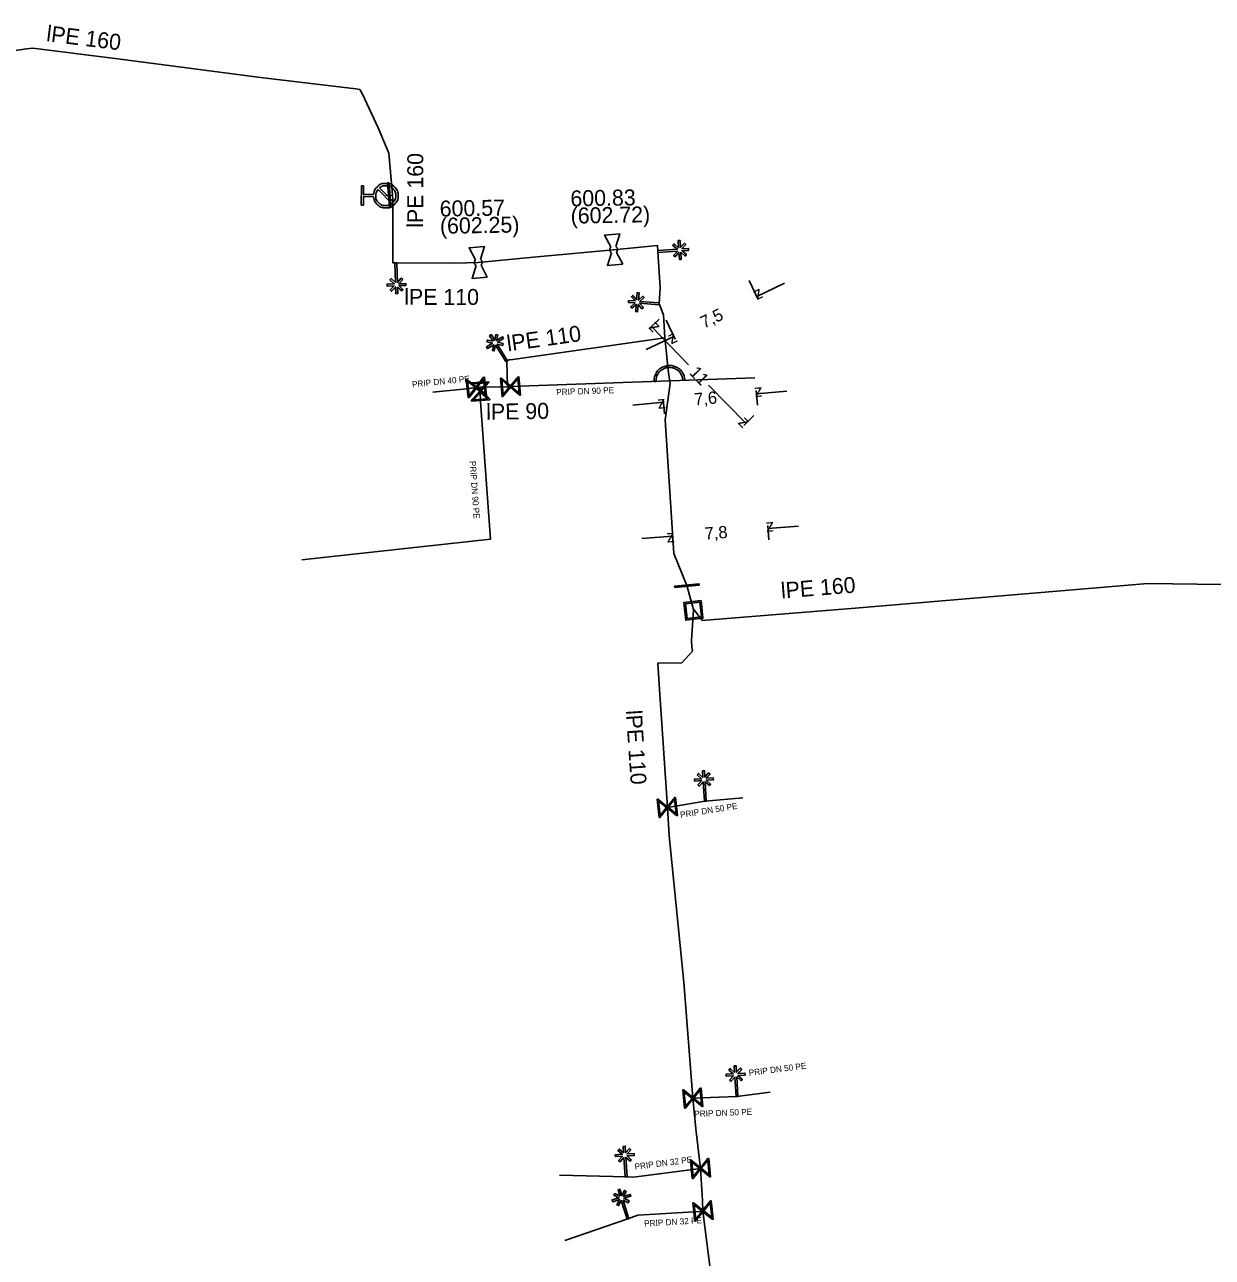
# Model space of a CAD drawing. Extents: x -643544 to -637295, y -1119190 to -1111715.
# Drawn here: x -640977.1 to -640880.3, y -1114491.5 to -1114391.1 of the extents above; entities that cross this region are included whole.
import ezdxf

# ---------------------------------------------------------------- set-up
doc = ezdxf.new("R2010")
doc.units = 0
for name, color, linetype in [('Default', 7, 'Continuous'), ('VP Hydrant', 7, 'Continuous'), ('VP Kótování', 7, 'Continuous'), ('VP Lomový bod', 7, 'Continuous'), ('VP Lomový bod - popis', 7, 'Continuous'), ('VP Nepropojené křížení', 7, 'Continuous'), ('VP Popis přípojky', 7, 'Continuous'), ('VP Přípojka', 7, 'Continuous'), ('VP Změna materiálu', 7, 'Continuous'), ('VP Řad', 7, 'Continuous'), ('VP Řad - popis', 7, 'Continuous'), ('VP Šachta', 7, 'Continuous'), ('VP Šoupě', 7, 'Continuous')]:
    doc.layers.add(name, color=color, linetype=linetype)

msp = doc.modelspace()

# ---------------------------------------------------------------- linework, layer by layer
at = {"layer": 'Default'}
for points in [[(-640948.64, -1114404.91), (-640948.6, -1114404.55), (-640948.34, -1114404.3), (-640948.05, -1114404.01), (-640947.63, -1114404.01), (-640947.22, -1114404.01), (-640946.93, -1114404.31), (-640946.64, -1114404.6), (-640946.64, -1114405.02), (-640946.64, -1114405.43), (-640946.94, -1114405.72), (-640947.23, -1114406.01), (-640947.64, -1114406.01), (-640948.06, -1114406.01), (-640948.35, -1114405.71), (-640948.61, -1114405.45), (-640948.64, -1114405.1)], [(-640948.27, -1114404.5), (-640948.45, -1114404.71), (-640948.45, -1114405.01), (-640948.46, -1114405.34), (-640948.22, -1114405.58), (-640947.99, -1114405.82), (-640947.65, -1114405.82), (-640947.35, -1114405.83), (-640947.14, -1114405.65)], [(-640947.01, -1114405.52), (-640946.83, -1114405.31), (-640946.83, -1114405.02), (-640946.83, -1114404.68), (-640947.06, -1114404.44), (-640947.3, -1114404.2), (-640947.64, -1114404.2), (-640947.93, -1114404.2), (-640948.14, -1114404.37)], [(-640929.26, -1114409.67), (-640929.3, -1114409.64), (-640929.33, -1114409.59), (-640929.38, -1114409.52), (-640929.39, -1114409.44), (-640929.4, -1114409.36), (-640929.36, -1114409.28), (-640929.34, -1114409.23), (-640929.31, -1114409.19)], [(-640928.9, -1114409.15), (-640928.86, -1114409.19), (-640928.82, -1114409.23), (-640928.78, -1114409.3), (-640928.77, -1114409.38), (-640928.76, -1114409.46), (-640928.8, -1114409.54), (-640928.82, -1114409.59), (-640928.85, -1114409.63)], [(-640940.29, -1114410.71), (-640940.33, -1114410.68), (-640940.36, -1114410.63), (-640940.41, -1114410.56), (-640940.42, -1114410.48), (-640940.43, -1114410.4), (-640940.39, -1114410.32), (-640940.37, -1114410.27), (-640940.34, -1114410.23)], [(-640939.93, -1114410.19), (-640939.89, -1114410.23), (-640939.85, -1114410.27), (-640939.81, -1114410.34), (-640939.8, -1114410.42), (-640939.79, -1114410.5), (-640939.83, -1114410.58), (-640939.85, -1114410.63), (-640939.88, -1114410.67)], [(-640925.78, -1114420.14), (-640925.79, -1114419.82), (-640925.64, -1114419.51), (-640925.48, -1114419.2), (-640925.19, -1114419.03), (-640924.89, -1114418.86), (-640924.58, -1114418.85), (-640924.26, -1114418.84), (-640923.96, -1114418.99), (-640923.65, -1114419.14), (-640923.47, -1114419.43), (-640923.29, -1114419.73), (-640923.28, -1114420.05)], [(-640923.44, -1114420.06), (-640923.45, -1114419.77), (-640923.61, -1114419.52), (-640923.76, -1114419.26), (-640924.03, -1114419.13), (-640924.3, -1114419), (-640924.57, -1114419.01), (-640924.85, -1114419.02), (-640925.1, -1114419.17), (-640925.36, -1114419.32), (-640925.5, -1114419.58), (-640925.63, -1114419.85), (-640925.62, -1114420.14)]]:
    msp.add_open_spline(points, degree=3, dxfattribs=at)
at = {"layer": 'VP Hydrant'}
for points in [[(-640948.64, -1114405.1), (-640949.46, -1114405.09), (-640949.46, -1114405.78), (-640949.64, -1114405.78), (-640949.63, -1114404.22), (-640949.45, -1114404.22), (-640949.46, -1114404.91), (-640948.64, -1114404.91)], [(-640947.14, -1114405.65), (-640948.27, -1114404.5)], [(-640948.14, -1114404.37), (-640947.01, -1114405.52)]]:
    msp.add_lwpolyline(points, dxfattribs=at)
at = {"layer": 'VP Kótování'}
for points in [[(-640918.03, -1114411.92), (-640917.3, -1114413.46)], [(-640915.15, -1114412.15), (-640917.41, -1114413.23)], [(-640925.37, -1114415.06), (-640926.18, -1114415.86)], [(-640922.97, -1114418.78), (-640926, -1114415.68)], [(-640924.8, -1114415.16), (-640924.06, -1114416.7)], [(-640926.42, -1114417.55), (-640924.17, -1114416.47)], [(-640921.34, -1114420.44), (-640918.31, -1114423.54)], [(-640917.36, -1114422.08), (-640917.47, -1114420.89)], [(-640914.96, -1114420.92), (-640917.45, -1114421.14)], [(-640927.51, -1114422.06), (-640925.02, -1114421.83)], [(-640924.93, -1114422.77), (-640925.04, -1114421.59)], [(-640917.67, -1114422.92), (-640918.48, -1114423.72)], [(-640916.44, -1114433.04), (-640916.53, -1114431.87)], [(-640914.02, -1114431.92), (-640916.51, -1114432.12)], [(-640926.78, -1114432.93), (-640924.28, -1114432.73)], [(-640924.21, -1114433.66), (-640924.3, -1114432.48)]]:
    msp.add_lwpolyline(points, dxfattribs=at)
at = {"layer": 'VP Lomový bod'}
for points in [[(-640929.31, -1114409.19), (-640929.82, -1114408.22), (-640928.58, -1114408.11), (-640928.9, -1114409.15)], [(-640940.34, -1114410.23), (-640940.85, -1114409.26), (-640939.61, -1114409.15), (-640939.93, -1114410.19)], [(-640928.34, -1114410.6), (-640929.58, -1114410.71), (-640929.26, -1114409.67)], [(-640928.85, -1114409.63), (-640928.34, -1114410.6)], [(-640939.37, -1114411.64), (-640940.61, -1114411.75), (-640940.29, -1114410.71)], [(-640939.88, -1114410.67), (-640939.37, -1114411.64)]]:
    msp.add_lwpolyline(points, dxfattribs=at)
at = {"layer": 'VP Nepropojené křížení'}
for points in [[(-640925.62, -1114420.14), (-640925.78, -1114420.14)], [(-640923.28, -1114420.05), (-640923.44, -1114420.06)]]:
    msp.add_lwpolyline(points, dxfattribs=at)
at = {"layer": 'VP Přípojka'}
for points in [[(-640937.72, -1114420.58), (-640937.49, -1114420.56), (-640917.59, -1114419.85)], [(-640939.97, -1114420.62), (-640939.95, -1114420.95), (-640939.93, -1114421.79), (-640939.12, -1114432.99), (-640954.48, -1114434.67)], [(-640943.82, -1114421.01), (-640941.34, -1114420.76), (-640940.26, -1114420.63), (-640939.97, -1114420.62)], [(-640921.61, -1114454.33), (-640918.56, -1114454.05)], [(-640924.7, -1114454.83), (-640921.61, -1114454.33)], [(-640919.03, -1114478.37), (-640916.32, -1114478.03)], [(-640922.63, -1114478.51), (-640919.03, -1114478.37)], [(-640928.07, -1114484.92), (-640927.46, -1114484.93), (-640922, -1114484.23)], [(-640933.48, -1114484.79), (-640928.07, -1114484.92)], [(-640927.92, -1114488.34), (-640927.12, -1114488.03), (-640922.05, -1114487.73), (-640921.8, -1114487.7)], [(-640933.06, -1114490.1), (-640927.92, -1114488.34)]]:
    msp.add_lwpolyline(points, dxfattribs=at)
at = {"layer": 'VP Změna materiálu'}
for points in [[(-640923.52, -1114409.35), (-640922.98, -1114409.31), (-640922.97, -1114409.47), (-640923.5, -1114409.5), (-640923.15, -1114409.81), (-640923.25, -1114409.93), (-640923.6, -1114409.62), (-640923.57, -1114410.2), (-640923.72, -1114410.21), (-640923.76, -1114409.62), (-640924.07, -1114409.98), (-640924.19, -1114409.88), (-640923.88, -1114409.53), (-640925.46, -1114409.63), (-640925.47, -1114409.47), (-640923.89, -1114409.37), (-640924.25, -1114409.06), (-640924.14, -1114408.94), (-640923.79, -1114409.25), (-640923.82, -1114408.67), (-640923.67, -1114408.66), (-640923.63, -1114409.23), (-640923.32, -1114408.89), (-640923.21, -1114408.99), (-640923.52, -1114409.35)], [(-640946.69, -1114412.45), (-640946.67, -1114412.99), (-640946.83, -1114412.99), (-640946.84, -1114412.46), (-640947.17, -1114412.8), (-640947.28, -1114412.69), (-640946.96, -1114412.35), (-640947.54, -1114412.37), (-640947.54, -1114412.21), (-640946.95, -1114412.19), (-640947.3, -1114411.87), (-640947.19, -1114411.76), (-640946.86, -1114412.07), (-640946.9, -1114410.49), (-640946.74, -1114410.49), (-640946.7, -1114412.08), (-640946.38, -1114411.73), (-640946.26, -1114411.84), (-640946.59, -1114412.18), (-640946, -1114412.17), (-640946, -1114412.32), (-640946.57, -1114412.34), (-640946.24, -1114412.66), (-640946.34, -1114412.77), (-640946.69, -1114412.45)], [(-640927.33, -1114413.75), (-640927.87, -1114413.71), (-640927.86, -1114413.55), (-640927.33, -1114413.59), (-640927.63, -1114413.24), (-640927.52, -1114413.13), (-640927.21, -1114413.49), (-640927.17, -1114412.91), (-640927.01, -1114412.92), (-640927.06, -1114413.51), (-640926.7, -1114413.2), (-640926.6, -1114413.31), (-640926.95, -1114413.62), (-640925.37, -1114413.73), (-640925.38, -1114413.89), (-640926.96, -1114413.77), (-640926.65, -1114414.13), (-640926.77, -1114414.23), (-640927.08, -1114413.87), (-640927.13, -1114414.46), (-640927.28, -1114414.45), (-640927.24, -1114413.87), (-640927.59, -1114414.17), (-640927.69, -1114414.06), (-640927.33, -1114413.75)], [(-640938.9, -1114416.87), (-640939.19, -1114416.42), (-640939.06, -1114416.33), (-640938.77, -1114416.78), (-640938.67, -1114416.33), (-640938.52, -1114416.36), (-640938.62, -1114416.82), (-640938.13, -1114416.51), (-640938.05, -1114416.64), (-640938.54, -1114416.95), (-640938.08, -1114417.06), (-640938.11, -1114417.21), (-640938.57, -1114417.11), (-640937.72, -1114418.45), (-640937.85, -1114418.53), (-640938.7, -1114417.19), (-640938.8, -1114417.65), (-640938.96, -1114417.61), (-640938.85, -1114417.15), (-640939.35, -1114417.46), (-640939.43, -1114417.33), (-640938.95, -1114417.02), (-640939.4, -1114416.92), (-640939.36, -1114416.77), (-640938.9, -1114416.87)], [(-640921.81, -1114452.38), (-640921.84, -1114451.84), (-640921.68, -1114451.83), (-640921.65, -1114452.36), (-640921.34, -1114452.01), (-640921.22, -1114452.12), (-640921.53, -1114452.46), (-640920.96, -1114452.43), (-640920.95, -1114452.59), (-640921.53, -1114452.62), (-640921.18, -1114452.93), (-640921.28, -1114453.05), (-640921.63, -1114452.74), (-640921.53, -1114454.33), (-640921.69, -1114454.33), (-640921.78, -1114452.75), (-640922.1, -1114453.1), (-640922.21, -1114453), (-640921.9, -1114452.64), (-640922.48, -1114452.68), (-640922.49, -1114452.52), (-640921.92, -1114452.49), (-640922.27, -1114452.18), (-640922.16, -1114452.06), (-640921.81, -1114452.38)], [(-640919.23, -1114476.42), (-640919.26, -1114475.88), (-640919.1, -1114475.87), (-640919.07, -1114476.4), (-640918.76, -1114476.05), (-640918.64, -1114476.16), (-640918.95, -1114476.5), (-640918.38, -1114476.47), (-640918.37, -1114476.63), (-640918.95, -1114476.66), (-640918.6, -1114476.97), (-640918.7, -1114477.09), (-640919.05, -1114476.78), (-640918.95, -1114478.37), (-640919.11, -1114478.37), (-640919.2, -1114476.79), (-640919.52, -1114477.14), (-640919.63, -1114477.04), (-640919.32, -1114476.68), (-640919.9, -1114476.72), (-640919.91, -1114476.56), (-640919.34, -1114476.53), (-640919.69, -1114476.22), (-640919.58, -1114476.1), (-640919.23, -1114476.42)], [(-640928.27, -1114482.97), (-640928.3, -1114482.43), (-640928.14, -1114482.42), (-640928.11, -1114482.95), (-640927.8, -1114482.6), (-640927.68, -1114482.71), (-640927.99, -1114483.05), (-640927.42, -1114483.02), (-640927.41, -1114483.18), (-640927.99, -1114483.21), (-640927.64, -1114483.52), (-640927.74, -1114483.64), (-640928.09, -1114483.33), (-640927.99, -1114484.92), (-640928.15, -1114484.92), (-640928.24, -1114483.34), (-640928.56, -1114483.69), (-640928.67, -1114483.59), (-640928.36, -1114483.23), (-640928.94, -1114483.27), (-640928.95, -1114483.11), (-640928.38, -1114483.08), (-640928.73, -1114482.77), (-640928.62, -1114482.65), (-640928.27, -1114482.97)], [(-640928.56, -1114486.49), (-640928.72, -1114485.97), (-640928.57, -1114485.93), (-640928.42, -1114486.44), (-640928.2, -1114486.02), (-640928.06, -1114486.1), (-640928.28, -1114486.51), (-640927.73, -1114486.34), (-640927.68, -1114486.49), (-640928.24, -1114486.66), (-640927.82, -1114486.88), (-640927.9, -1114487.02), (-640928.3, -1114486.8), (-640927.84, -1114488.32), (-640927.99, -1114488.36), (-640928.46, -1114486.84), (-640928.68, -1114487.26), (-640928.81, -1114487.19), (-640928.59, -1114486.77), (-640929.15, -1114486.94), (-640929.2, -1114486.79), (-640928.65, -1114486.62), (-640929.06, -1114486.4), (-640928.98, -1114486.27), (-640928.56, -1114486.49)]]:
    msp.add_lwpolyline(points, dxfattribs=at)
at = {"layer": 'VP Řad'}
for points in [[(-640979.48, -1114393.43), (-640976.91, -1114393.06), (-640976.66, -1114393.02), (-640976.4, -1114393), (-640969.69, -1114393.83), (-640957.85, -1114395.38), (-640950.07, -1114396.32), (-640949.75, -1114396.38), (-640949.53, -1114396.74), (-640948.26, -1114399.48), (-640947.38, -1114401.54), (-640947.12, -1114404.61), (-640947.09, -1114405), (-640947.07, -1114405.32), (-640947.08, -1114409.88), (-640947.07, -1114410.47), (-640946.82, -1114410.49)], [(-640947.64, -1114405.01), (-640947.36, -1114404.96), (-640947.09, -1114405)], [(-640925.47, -1114409.55), (-640925.51, -1114409.07), (-640929.08, -1114409.41), (-640935.05, -1114409.97), (-640940.11, -1114410.45), (-640941.03, -1114410.47), (-640942.28, -1114410.5), (-640946.82, -1114410.49)], [(-640925.37, -1114413.82), (-640925.28, -1114412.49), (-640925.47, -1114409.55)], [(-640924.61, -1114419.43), (-640924.9, -1114416.6), (-640925.01, -1114414.71), (-640925.37, -1114413.82)], [(-640924.9, -1114416.6), (-640937.28, -1114418.35), (-640937.6, -1114418.37), (-640937.79, -1114418.49)], [(-640937.79, -1114418.49), (-640937.72, -1114420.58), (-640939.97, -1114420.62)], [(-640922.59, -1114438.63), (-640923.11, -1114436.77), (-640924.17, -1114434.15), (-640924.89, -1114423.26), (-640924.47, -1114420.31), (-640924.61, -1114419.43)], [(-640921.86, -1114439.61), (-640909.39, -1114438.61), (-640897.48, -1114437.61), (-640885.57, -1114436.59), (-640879.57, -1114436.68), (-640873.57, -1114436.78), (-640860.79, -1114436.98), (-640854.79, -1114437.08), (-640848.79, -1114437.17), (-640842.96, -1114438.58), (-640837.09, -1114440.01), (-640836.08, -1114440.28), (-640835.65, -1114440.41), (-640835.29, -1114440.74), (-640835.09, -1114443.47)], [(-640922.59, -1114438.63), (-640922.58, -1114438.78), (-640922.74, -1114441.22)], [(-640921.86, -1114439.61), (-640922.59, -1114438.63)], [(-640921.16, -1114492.8), (-640921.8, -1114487.7), (-640921.85, -1114486.84), (-640922, -1114484.23), (-640922.39, -1114481), (-640922.63, -1114478.51), (-640923.36, -1114469.07), (-640924.55, -1114457.13), (-640924.7, -1114454.83), (-640925.35, -1114445.22), (-640925.47, -1114443.08), (-640923.53, -1114443.05), (-640922.66, -1114442.1), (-640922.7, -1114441.77), (-640922.74, -1114441.22)]]:
    msp.add_lwpolyline(points, dxfattribs=at)
at = {"layer": 'VP Šachta'}
for points in [[(-640921.96, -1114437.99), (-640921.8, -1114439.43), (-640923.2, -1114439.59), (-640923.36, -1114438.14), (-640921.96, -1114437.99)], [(-640923.23, -1114438.25), (-640923.1, -1114439.45), (-640921.93, -1114439.32), (-640922.06, -1114438.12), (-640923.23, -1114438.25)]]:
    msp.add_lwpolyline(points, dxfattribs=at)
at = {"layer": 'VP Šoupě'}
for points in [[(-640947.37, -1114403.96), (-640947.23, -1114405.95), (-640947.35, -1114405.96), (-640947.49, -1114403.97), (-640947.37, -1114403.96)], [(-640939.61, -1114419.8), (-640939.43, -1114421.29), (-640939.49, -1114421.29), (-640939.59, -1114421.21), (-640940.25, -1114420.69), (-640940.85, -1114421.46), (-640940.92, -1114421.46), (-640941.09, -1114419.98), (-640941.03, -1114419.97), (-640940.27, -1114420.57), (-640939.75, -1114419.91), (-640939.67, -1114419.8), (-640939.61, -1114419.8)], [(-640939.68, -1114419.96), (-640940.2, -1114420.62), (-640939.54, -1114421.14), (-640939.68, -1114419.96)], [(-640936.8, -1114419.75), (-640936.68, -1114421.25), (-640936.74, -1114421.25), (-640936.84, -1114421.17), (-640937.48, -1114420.62), (-640938.11, -1114421.36), (-640938.17, -1114421.37), (-640938.29, -1114419.87), (-640938.23, -1114419.87), (-640937.49, -1114420.5), (-640936.95, -1114419.86), (-640936.87, -1114419.76), (-640936.8, -1114419.75)], [(-640938.09, -1114421.21), (-640937.55, -1114420.57), (-640938.19, -1114420.02), (-640938.09, -1114421.21)], [(-640936.88, -1114419.92), (-640937.42, -1114420.56), (-640936.78, -1114421.1), (-640936.88, -1114419.92)], [(-640940.84, -1114421.3), (-640940.32, -1114420.64), (-640940.98, -1114420.12), (-640940.84, -1114421.3)], [(-640939.16, -1114421.65), (-640940.65, -1114421.74), (-640940.66, -1114421.68), (-640940.57, -1114421.58), (-640940.01, -1114420.95), (-640940.74, -1114420.31), (-640940.74, -1114420.25), (-640939.25, -1114420.16), (-640939.24, -1114420.22), (-640939.89, -1114420.95), (-640939.26, -1114421.5), (-640939.16, -1114421.59), (-640939.16, -1114421.65)], [(-640940.59, -1114420.33), (-640939.95, -1114420.89), (-640939.4, -1114420.26), (-640940.59, -1114420.33)], [(-640939.32, -1114421.57), (-640939.95, -1114421.01), (-640940.5, -1114421.64), (-640939.32, -1114421.57)], [(-640922.1, -1114436.74), (-640924.1, -1114436.92), (-640924.11, -1114436.8), (-640922.12, -1114436.62), (-640922.1, -1114436.74)], [(-640925.37, -1114455.65), (-640925.53, -1114454.16), (-640925.46, -1114454.15), (-640925.37, -1114454.24), (-640924.71, -1114454.77), (-640924.1, -1114454.01), (-640924.04, -1114454.01), (-640923.88, -1114455.5), (-640923.95, -1114455.5), (-640924.7, -1114454.89), (-640925.23, -1114455.54), (-640925.31, -1114455.65), (-640925.37, -1114455.65)], [(-640925.3, -1114455.49), (-640924.77, -1114454.83), (-640925.42, -1114454.31), (-640925.3, -1114455.49)], [(-640924.11, -1114454.17), (-640924.64, -1114454.82), (-640923.99, -1114455.35), (-640924.11, -1114454.17)], [(-640923.3, -1114479.33), (-640923.45, -1114477.84), (-640923.39, -1114477.84), (-640923.29, -1114477.92), (-640922.64, -1114478.45), (-640922.03, -1114477.69), (-640921.96, -1114477.69), (-640921.81, -1114479.18), (-640921.87, -1114479.18), (-640922.63, -1114478.57), (-640923.15, -1114479.22), (-640923.23, -1114479.33), (-640923.3, -1114479.33)], [(-640923.22, -1114479.17), (-640922.69, -1114478.52), (-640923.34, -1114477.99), (-640923.22, -1114479.17)], [(-640922.04, -1114477.85), (-640922.57, -1114478.5), (-640921.92, -1114479.03), (-640922.04, -1114477.85)], [(-640922.67, -1114485.05), (-640922.82, -1114483.56), (-640922.76, -1114483.56), (-640922.66, -1114483.64), (-640922.01, -1114484.17), (-640921.4, -1114483.41), (-640921.33, -1114483.41), (-640921.18, -1114484.9), (-640921.24, -1114484.9), (-640922, -1114484.29), (-640922.52, -1114484.94), (-640922.6, -1114485.05), (-640922.67, -1114485.05)], [(-640922.59, -1114484.89), (-640922.06, -1114484.24), (-640922.71, -1114483.71), (-640922.59, -1114484.89)], [(-640921.41, -1114483.57), (-640921.94, -1114484.22), (-640921.29, -1114484.75), (-640921.41, -1114483.57)], [(-640922.47, -1114488.52), (-640922.62, -1114487.03), (-640922.56, -1114487.03), (-640922.46, -1114487.11), (-640921.81, -1114487.64), (-640921.2, -1114486.88), (-640921.13, -1114486.88), (-640920.98, -1114488.37), (-640921.04, -1114488.37), (-640921.8, -1114487.76), (-640922.32, -1114488.41), (-640922.4, -1114488.52), (-640922.47, -1114488.52)], [(-640922.39, -1114488.36), (-640921.86, -1114487.71), (-640922.51, -1114487.18), (-640922.39, -1114488.36)], [(-640921.21, -1114487.04), (-640921.74, -1114487.69), (-640921.09, -1114488.22), (-640921.21, -1114487.04)]]:
    msp.add_lwpolyline(points, dxfattribs=at)

# ---------------------------------------------------------------- texts
at = {"layer": 'VP Kótování'}
for s, rotation, p in [('z', 205.6207, (-640917.17, -1114412.56)), ('7,5', 25.6207, (-640921.72, -1114415.85)), ('z', 134.3947, (-640925.29, -1114415.69)), ('z', 25.6207, (-640924.4, -1114417.14)), ('11', 314.3947, (-640922.97, -1114419.49)), ('7,6', 5.2192, (-640922.47, -1114422.1)), ('z', 185.2192, (-640917, -1114420.6)), ('z', 5.2192, (-640925.47, -1114422.38)), ('z', 314.3947, (-640919.01, -1114423.53)), ('7,8', 4.5107, (-640921.62, -1114433.03)), ('z', 184.5107, (-640916.05, -1114431.58)), ('z', 4.5107, (-640924.74, -1114433.27))]:
    msp.add_text(s, height=1, rotation=rotation, dxfattribs=at).set_placement(p)
at = {"layer": 'VP Lomový bod - popis'}
for s, p in [('600.83', (-640932.59, -1114405.89)), ('600.57', (-640943.24, -1114406.72)), ('(602.72)', (-640932.57, -1114407.29)), ('(602.25)', (-640943.22, -1114408.12))]:
    msp.add_text(s, height=1.3, rotation=1, dxfattribs=at).set_placement(p)
at = {"layer": 'VP Popis přípojky'}
for s, rotation, p in [('PRIP DN 40 PE', 5.7175, (-640945.48, -1114420.63)), ('PRIP DN 90 PE', 2.0413, (-640933.75, -1114421.26)), ('PRIP DN 90 PE', 274.1354, (-640940.82, -1114426.63)), ('PRIP DN 50 PE', 9.1588, (-640923.62, -1114455.69)), ('PRIP DN 50 PE', 7.138, (-640918.04, -1114476.69)), ('PRIP DN 50 PE', 2.2271, (-640922.5, -1114480.04)), ('PRIP DN 32 PE', 7.3058, (-640927.34, -1114484.34)), ('PRIP DN 32 PE', 3.3863, (-640926.58, -1114488.97))]:
    msp.add_text(s, height=0.5, rotation=rotation, dxfattribs=at).set_placement(p)
at = {"layer": 'VP Řad - popis'}
for s, rotation, p in [('lPE 160', 352.9486, (-640975.34, -1114392.43)), ('lPE 160', 89.8744, (-640944.6, -1114407.63)), ('lPE 110', 359.8738, (-640946.14, -1114413.9)), ('lPE 110', 8.0361, (-640937.69, -1114417.7)), ('lPE 90', 1.0185, (-640939.45, -1114423.27)), ('lPE 160', 4.5849, (-640915.4, -1114437.82)), ('lPE 110', 273.8402, (-640928.09, -1114446.94))]:
    msp.add_text(s, height=1.3, rotation=rotation, dxfattribs=at).set_placement(p)

doc.saveas('drawing.dxf')
